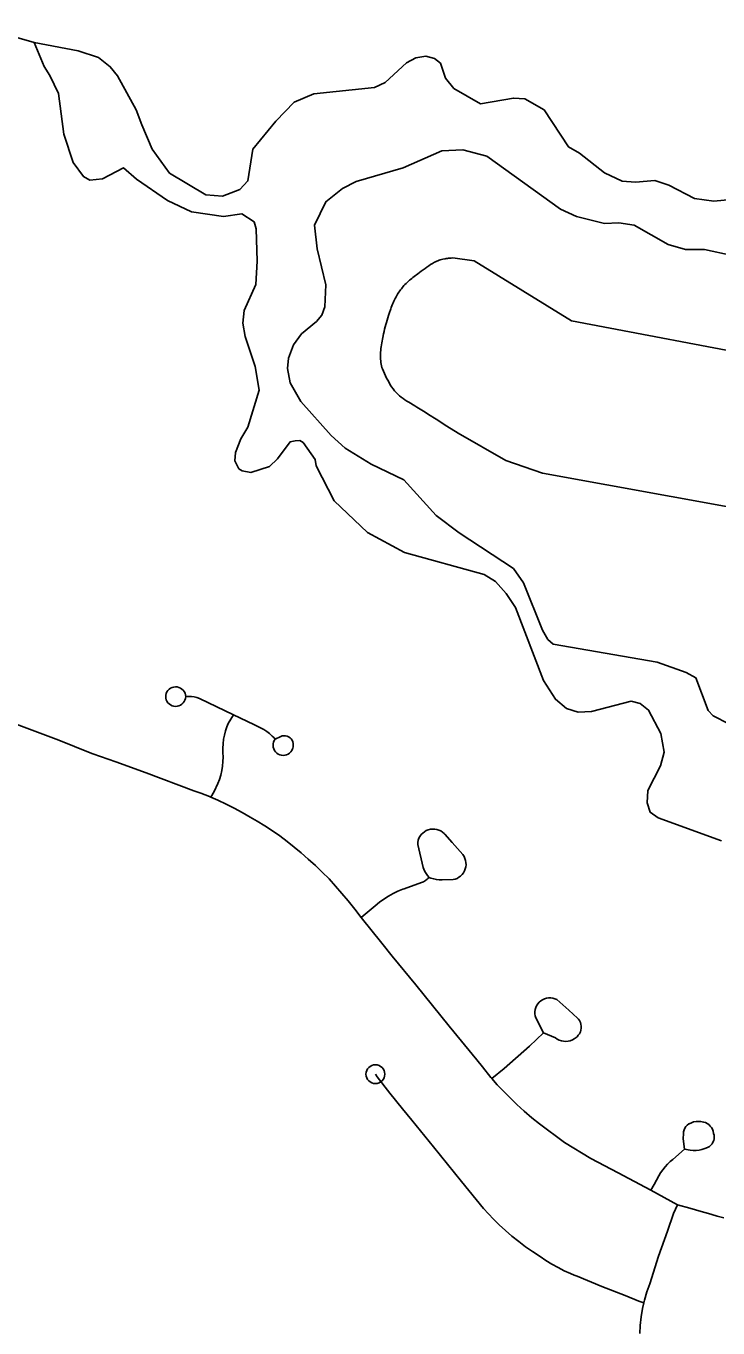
# Model space of a CAD drawing. Extents: x -19 to 366, y -4 to 359.
# Drawn here: x 143.458 to 143.807, y 192.636 to 193.292 of the extents above; entities that cross this region are included whole.
import ezdxf

# ---------------------------------------------------------------- set-up
doc = ezdxf.new("R2010")
doc.units = 0
for name, color, linetype in [('R_Striping', 7, 'Continuous'), ('R_Temp Easement', 7, 'Continuous'), ('Sheet Fence', 7, 'Continuous')]:
    doc.layers.add(name, color=color, linetype=linetype)

msp = doc.modelspace()

# ---------------------------------------------------------------- linework, layer by layer
at = {"layer": 'R_Striping'}
for points in [[(143.83369, 193.12407), (143.73277, 193.14321), (143.68367, 193.17327), (143.67296, 193.17479), (143.67209, 193.17475), (143.67088, 193.17466), (143.67027, 193.17459), (143.66966, 193.17451), (143.66914, 193.17441), (143.66792, 193.17412), (143.66731, 193.17396), (143.66667, 193.17379), (143.66606, 193.1736), (143.66548, 193.1734), (143.66487, 193.17316), (143.66431, 193.17291), (143.66377, 193.17262), (143.66279, 193.17205), (143.66182, 193.17145), (143.66086, 193.17083), (143.65991, 193.17019), (143.65898, 193.16954), (143.65806, 193.16888), (143.65713, 193.1682), (143.6553, 193.16683), (143.65349, 193.16545), (143.65289, 193.16498), (143.65229, 193.1645), (143.65171, 193.16401), (143.65114, 193.16352), (143.65056, 193.163), (143.64998, 193.16248), (143.64943, 193.16195), (143.6489, 193.16141), (143.64837, 193.16085), (143.64794, 193.16035), (143.6475, 193.15982), (143.64707, 193.15929), (143.64666, 193.15875), (143.64625, 193.15819), (143.64586, 193.15763), (143.6455, 193.15706), (143.64514, 193.15648), (143.6448, 193.15589), (143.6444, 193.15517), (143.64402, 193.15445), (143.64364, 193.15371), (143.64328, 193.15296), (143.64295, 193.15221), (143.64262, 193.15144), (143.64231, 193.15068), (143.642, 193.14991), (143.64174, 193.14913), (143.64098, 193.14689), (143.64061, 193.14576), (143.64026, 193.14463), (143.63992, 193.14349), (143.6396, 193.14236), (143.63927, 193.14122), (143.63895, 193.14007), (143.63866, 193.13892), (143.63838, 193.13777), (143.63811, 193.13662), (143.63771, 193.13477), (143.63753, 193.13384), (143.63737, 193.13291), (143.63718, 193.13197), (143.63704, 193.13103), (143.63691, 193.13009), (143.63679, 193.12915), (143.6367, 193.12821), (143.63664, 193.12727), (143.63659, 193.12633), (143.63659, 193.12551), (143.6366, 193.12466), (143.63662, 193.12381), (143.63667, 193.12296), (143.63677, 193.12212), (143.63691, 193.12128), (143.63708, 193.12047), (143.63729, 193.11967), (143.63757, 193.11891), (143.63806, 193.11776), (143.63857, 193.1166), (143.63908, 193.11545), (143.63965, 193.1143), (143.64023, 193.11317), (143.64086, 193.11206), (143.64151, 193.11097), (143.64218, 193.10991), (143.64292, 193.10889), (143.64368, 193.10792), (143.64449, 193.107), (143.64527, 193.1062), (143.64612, 193.10544)], [(143.64612, 193.10544), (143.647, 193.10472), (143.64794, 193.10404), (143.64889, 193.10339), (143.64988, 193.10276), (143.65087, 193.10214), (143.65388, 193.10034), (143.65489, 193.09973), (143.659, 193.09706), (143.66079, 193.09592), (143.66453, 193.09354), (143.66991, 193.09012), (143.67561, 193.08655), (143.69963, 193.07285), (143.71813, 193.06643), (143.81538, 193.04885), (143.83175, 193.04106), (143.84459, 193.02667), (143.91368, 192.92743), (143.92247, 192.92357), (143.93218, 192.92425), (143.93991, 192.9289), (143.94006, 192.92912)], [(143.55105, 192.90331), (143.5504, 192.90359), (143.54611, 192.90526), (143.54259, 192.90652), (143.51848, 192.91551), (143.50322, 192.92111), (143.49176, 192.92509), (143.4903, 192.9256), (143.47452, 192.93194), (143.44899, 192.94159), (143.44491, 192.94324), (143.44088, 192.94503), (143.43691, 192.94695), (143.43299, 192.94901), (143.42918, 192.95119), (143.42542, 192.95351), (143.42175, 192.95595), (143.41536, 192.96051), (143.41255, 192.96269), (143.41065, 192.9643)], [(143.53847, 192.95392), (143.53834, 192.95305), (143.5381, 192.95221), (143.5377, 192.95143), (143.5372, 192.95073), (143.53655, 192.95012), (143.53583, 192.94964), (143.53504, 192.94928), (143.53419, 192.94907), (143.53332, 192.94901), (143.53246, 192.9491), (143.53162, 192.94934), (143.53083, 192.94972), (143.53013, 192.95023), (143.52952, 192.95085), (143.52902, 192.95157), (143.52867, 192.95237), (143.52845, 192.95321), (143.52838, 192.95408), (143.52841, 192.95463), (143.52862, 192.95548), (143.529, 192.95627), (143.5295, 192.95699), (143.5301, 192.95762), (143.53082, 192.95813), (143.53161, 192.95851), (143.53246, 192.95875), (143.53333, 192.95884), (143.53418, 192.95878), (143.53504, 192.95857), (143.53586, 192.95822), (143.53658, 192.95773), (143.53722, 192.95713), (143.53774, 192.95642), (143.53814, 192.95564), (143.53838, 192.9548), (143.53847, 192.95392)], [(143.5625, 192.94482), (143.54542, 192.95292), (143.54413, 192.95342), (143.54279, 192.95378), (143.54143, 192.95398), (143.54006, 192.95404), (143.53866, 192.95395), (143.53847, 192.95392)], [(143.55105, 192.90331), (143.55272, 192.90621), (143.55459, 192.91011), (143.5554, 192.91226), (143.55607, 192.91444), (143.5566, 192.91667), (143.55698, 192.91893), (143.55719, 192.9212), (143.55727, 192.92349), (143.5572, 192.92577), (143.55715, 192.92803), (143.55725, 192.93023), (143.55752, 192.93242), (143.55795, 192.93458), (143.55851, 192.93671), (143.5592, 192.93879), (143.55982, 192.94033), (143.5625, 192.94482)], [(143.5625, 192.94482), (143.57281, 192.93996), (143.57781, 192.93744), (143.57931, 192.93643), (143.58074, 192.9353), (143.58206, 192.93406), (143.58279, 192.93326), (143.58352, 192.93257)], [(143.58352, 192.93257), (143.58305, 192.93184), (143.58269, 192.93104), (143.58248, 192.93019), (143.58243, 192.92931), (143.58251, 192.92844), (143.58277, 192.9276), (143.58315, 192.9268), (143.58364, 192.92609), (143.58428, 192.92547), (143.585, 192.92497), (143.5858, 192.9246), (143.58666, 192.92438), (143.58751, 192.9243), (143.58839, 192.92437), (143.58923, 192.92459), (143.59003, 192.92496), (143.59077, 192.92545), (143.59139, 192.92606), (143.59189, 192.92678), (143.59227, 192.92756), (143.59236, 192.92783), (143.59256, 192.92873), (143.59266, 192.92956), (143.59259, 192.93038), (143.5924, 192.93119), (143.59204, 192.93194), (143.59157, 192.93262), (143.59099, 192.9332), (143.59029, 192.93366), (143.58952, 192.93399), (143.58873, 192.93418), (143.5879, 192.93422), (143.58707, 192.93411), (143.5863, 192.93385), (143.58352, 192.93257)], [(143.62676, 192.84277), (143.6236, 192.84689), (143.62023, 192.85111), (143.61716, 192.85487), (143.61397, 192.85853), (143.61067, 192.8621), (143.60727, 192.86556), (143.60376, 192.86892), (143.60016, 192.87216), (143.59656, 192.87521), (143.59311, 192.87817), (143.58954, 192.88102), (143.58591, 192.88375), (143.58216, 192.88635), (143.57834, 192.88883), (143.57444, 192.89118), (143.57089, 192.89316), (143.56694, 192.89551), (143.56289, 192.89773), (143.55881, 192.89982), (143.55463, 192.90178), (143.55105, 192.90331)], [(143.66111, 192.86289), (143.66026, 192.86381), (143.65949, 192.8648), (143.65884, 192.86588), (143.65834, 192.86703), (143.65808, 192.86782), (143.65529, 192.87942), (143.65537, 192.88051), (143.65558, 192.88157), (143.65595, 192.88259), (143.65644, 192.88355), (143.65708, 192.88444), (143.65781, 192.88522), (143.65867, 192.8859), (143.6596, 192.88645), (143.66061, 192.88686), (143.66167, 192.88714), (143.66275, 192.88726), (143.66384, 192.88724), (143.66491, 192.88706), (143.66596, 192.88674), (143.66695, 192.88628), (143.66787, 192.88569), (143.66867, 192.88497), (143.66901, 192.88463), (143.67259, 192.88054)], [(143.66111, 192.86289), (143.662, 192.86253), (143.66336, 192.8621), (143.66474, 192.86182), (143.66615, 192.86168), (143.66757, 192.86169), (143.67313, 192.86183), (143.67409, 192.86205), (143.6751, 192.86242), (143.67606, 192.86294), (143.67694, 192.86358), (143.6777, 192.86433), (143.67836, 192.86519), (143.6789, 192.86614), (143.67929, 192.86715), (143.67957, 192.86821), (143.67968, 192.86929), (143.67962, 192.87037), (143.67945, 192.87145), (143.67911, 192.87248), (143.67863, 192.87346), (143.67801, 192.87436), (143.67259, 192.88054)], [(143.62676, 192.84277), (143.6338, 192.84866), (143.63607, 192.85046), (143.63828, 192.85202), (143.64055, 192.85346), (143.64293, 192.85476), (143.64536, 192.85594), (143.64786, 192.85698), (143.64852, 192.85722), (143.65726, 192.86026), (143.65826, 192.86071), (143.65919, 192.8613), (143.66005, 192.86201), (143.66033, 192.86227), (143.66111, 192.86289)], [(143.69261, 192.7616), (143.69215, 192.76213), (143.68794, 192.76745), (143.68506, 192.77097), (143.67115, 192.78803), (143.65432, 192.80883), (143.64248, 192.8233), (143.63721, 192.82983), (143.62676, 192.84277)], [(143.71867, 192.78457), (143.72466, 192.7821), (143.7256, 192.78147), (143.72661, 192.78098), (143.72769, 192.78063), (143.72878, 192.78042), (143.72992, 192.78036), (143.73103, 192.78046), (143.73214, 192.7807), (143.73319, 192.78109), (143.73417, 192.78162), (143.7351, 192.78228), (143.73554, 192.78269), (143.7362, 192.7834), (143.73677, 192.78421), (143.73722, 192.78509), (143.73752, 192.78603), (143.73766, 192.78701), (143.73765, 192.788), (143.7375, 192.78897), (143.73722, 192.78991), (143.73676, 192.7908), (143.73622, 192.79161), (143.73583, 192.79203), (143.73147, 192.79606), (143.72536, 192.80135), (143.72438, 192.80178), (143.72335, 192.80207), (143.72231, 192.80222), (143.72124, 192.80222), (143.72018, 192.80206), (143.71917, 192.80175), (143.71819, 192.8013), (143.71731, 192.80072), (143.7165, 192.80002), (143.71581, 192.79922), (143.71522, 192.79832), (143.71478, 192.79735), (143.71448, 192.79632), (143.71434, 192.79527), (143.71433, 192.7942), (143.71448, 192.79315), (143.71477, 192.79216), (143.71867, 192.78457)], [(143.69261, 192.7616), (143.69878, 192.76675), (143.71169, 192.77793), (143.71867, 192.78457)], [(143.76922, 192.64877), (143.76676, 192.64949), (143.75976, 192.65237), (143.74798, 192.65685), (143.73557, 192.66207), (143.73414, 192.66266), (143.73231, 192.6634), (143.7291, 192.66486), (143.72597, 192.66646), (143.72291, 192.6682), (143.71992, 192.67006), (143.71701, 192.67205), (143.7132, 192.6745), (143.70964, 192.67697), (143.70616, 192.67956), (143.70276, 192.68228), (143.69945, 192.68511), (143.69626, 192.68805), (143.69351, 192.69076), (143.68849, 192.69612), (143.67733, 192.70981), (143.67029, 192.7186), (143.66318, 192.72731), (143.65234, 192.74074), (143.64771, 192.74646), (143.64135, 192.75425), (143.63496, 192.7625), (143.63399, 192.76383)], [(143.77274, 192.70541), (143.76992, 192.70694), (143.7563, 192.71411), (143.74247, 192.72134), (143.72932, 192.72944), (143.7167, 192.73879), (143.71281, 192.74192), (143.709, 192.74518), (143.7053, 192.74854), (143.70171, 192.75202), (143.69858, 192.75521), (143.69536, 192.75852), (143.69261, 192.7616)], [(143.78974, 192.72602), (143.7926, 192.72561), (143.79407, 192.72546), (143.79556, 192.72547), (143.79702, 192.72562), (143.79848, 192.72593), (143.79989, 192.72639), (143.80125, 192.72698), (143.8022, 192.72749), (143.80292, 192.72807), (143.80354, 192.72876), (143.80401, 192.72954), (143.80439, 192.73039), (143.8046, 192.73129), (143.80467, 192.73221), (143.80459, 192.73314), (143.80435, 192.73403), (143.80411, 192.73514), (143.80375, 192.73608), (143.80327, 192.73694), (143.80265, 192.73773), (143.80192, 192.73842), (143.8011, 192.73899), (143.80019, 192.73942), (143.79925, 192.73972), (143.79792, 192.73998), (143.79671, 192.74006), (143.79548, 192.73998), (143.79428, 192.73976), (143.79313, 192.73939), (143.79201, 192.73888), (143.7918, 192.73875), (143.79104, 192.73816), (143.79039, 192.73745), (143.78987, 192.73665), (143.78947, 192.73578), (143.78924, 192.73485), (143.78913, 192.7339), (143.78904, 192.73131), (143.78974, 192.72602)], [(143.77274, 192.70541), (143.77445, 192.70835), (143.77676, 192.7126), (143.77766, 192.71421), (143.7787, 192.71575), (143.77987, 192.7172), (143.78113, 192.71855), (143.78252, 192.71979), (143.78383, 192.72082), (143.78974, 192.72602)], [(143.78617, 192.69812), (143.77274, 192.70541)], [(143.76922, 192.64877), (143.76952, 192.65009), (143.77077, 192.65426), (143.77225, 192.65834), (143.77665, 192.67222), (143.78105, 192.68476), (143.78417, 192.69367), (143.78617, 192.69812)], [(143.80941, 192.69155), (143.80614, 192.69242), (143.80349, 192.69314), (143.80177, 192.69362), (143.798, 192.69468), (143.79236, 192.69631), (143.78617, 192.69812)], [(143.7672, 192.63327), (143.76739, 192.63726), (143.76785, 192.64158), (143.76855, 192.64586), (143.76922, 192.64877)]]:
    msp.add_lwpolyline(points, dxfattribs=at)
msp.add_circle((143.63399, 192.76383), 0.00473, dxfattribs=at)
at = {"layer": 'R_Temp Easement'}
for points in [[(143.80443, 193.20343), (143.79475, 193.20467), (143.78181, 193.21139), (143.77478, 193.2138), (143.76493, 193.21296), (143.7583, 193.21347), (143.74936, 193.21757), (143.73677, 193.22752), (143.73124, 193.2307), (143.71895, 193.24937), (143.70924, 193.25498), (143.70355, 193.25531), (143.68691, 193.25233), (143.67357, 193.26018), (143.66936, 193.26527), (143.66683, 193.27283), (143.66378, 193.27527), (143.65941, 193.27637), (143.6543, 193.27557), (143.64959, 193.27307), (143.63888, 193.26311), (143.63359, 193.2606), (143.60293, 193.2575), (143.59311, 193.25325), (143.58391, 193.24369), (143.57229, 193.22956), (143.56977, 193.21361), (143.56565, 193.20921), (143.55696, 193.20591), (143.54862, 193.2066), (143.53033, 193.21745), (143.52151, 193.22951), (143.51629, 193.2418), (143.51357, 193.24936), (143.50413, 193.26654), (143.50049, 193.27106), (143.49458, 193.27575), (143.48432, 193.27908), (143.46211, 193.28326), (143.43514, 193.291)], [(143.59366, 193.08276), (143.59101, 193.08216), (143.58465, 193.07358), (143.5807, 193.06975), (143.57125, 193.06683), (143.56689, 193.06755), (143.56517, 193.06867), (143.56324, 193.07264), (143.56359, 193.07681), (143.56618, 193.08366), (143.56973, 193.08957), (143.57544, 193.10821), (143.57344, 193.12014), (143.56838, 193.13527), (143.56718, 193.1419), (143.56788, 193.14835), (143.57383, 193.16149), (143.57449, 193.17325), (143.57397, 193.18937), (143.57299, 193.19296), (143.5667, 193.19708), (143.55743, 193.19568), (143.5413, 193.19801), (143.52931, 193.20379), (143.51368, 193.21447), (143.50719, 193.2201), (143.49663, 193.2147), (143.4902, 193.21389), (143.48696, 193.21576), (143.48178, 193.22292), (143.47711, 193.23711), (143.47447, 193.25757), (143.47003, 193.26664), (143.46715, 193.27116), (143.46211, 193.28326)], [(143.80156, 192.94699), (143.79535, 192.96344), (143.79059, 192.96606), (143.77596, 192.97124), (143.72359, 192.98029), (143.72091, 192.98273), (143.71822, 192.98745), (143.70854, 193.01127), (143.70355, 193.01843), (143.67611, 193.03641), (143.66466, 193.04504), (143.6484, 193.06311), (143.63185, 193.07094), (143.6187, 193.07898), (143.61164, 193.08537), (143.59652, 193.1025), (143.59113, 193.11194), (143.58974, 193.11914), (143.59026, 193.12426), (143.59267, 193.13111), (143.59679, 193.13664), (143.60431, 193.14277), (143.60694, 193.14602), (143.6086, 193.15021), (143.60908, 193.16121), (143.60475, 193.17938), (143.60332, 193.19132), (143.60909, 193.20312), (143.61736, 193.20983), (143.62434, 193.2133), (143.64797, 193.22014), (143.66741, 193.22865), (143.67801, 193.2293), (143.69017, 193.22599), (143.72716, 193.19937), (143.73534, 193.19564), (143.74939, 193.19216), (143.75659, 193.19241), (143.76437, 193.19133), (143.7815, 193.18162), (143.79024, 193.17903), (143.79971, 193.17911), (143.84148, 193.16998)], [(143.81844, 193.20468), (143.80443, 193.20343)], [(143.80839, 192.88124), (143.77646, 192.89292), (143.77245, 192.89573), (143.7709, 192.90046), (143.77122, 192.90672), (143.77755, 192.9191), (143.77939, 192.92594), (143.77779, 192.93541), (143.77162, 192.94712), (143.76743, 192.9505), (143.76287, 192.9516), (143.74283, 192.9465), (143.7362, 192.94607), (143.73031, 192.94791), (143.72478, 192.95261), (143.71863, 192.96204), (143.70448, 192.99872), (143.69987, 193.00588), (143.69451, 193.01191), (143.68879, 193.01546), (143.64872, 193.02651), (143.63006, 193.03659), (143.61325, 193.05257), (143.60419, 193.07014), (143.60359, 193.07336), (143.59765, 193.08184), (143.59593, 193.08296), (143.59366, 193.08276)], [(143.81985, 192.93614), (143.80405, 192.94417), (143.80156, 192.94699)]]:
    msp.add_lwpolyline(points, dxfattribs=at)
at = {"layer": 'Sheet Fence'}
for points in [[(146.77834, 1.69699), (146.57878, 10.31313), (146.37852, 18.92942), (146.17757, 27.54584), (145.97591, 36.16241), (145.77356, 44.77911), (145.57052, 53.39596), (145.36679, 62.01295), (145.16236, 70.63008), (144.95724, 79.24735), (144.75142, 87.86477), (144.54492, 96.48232), (144.33773, 105.10002), (144.12986, 113.71787), (143.92129, 122.33585), (143.71204, 130.95398), (143.5021, 139.57225), (143.29148, 148.19067), (143.08018, 156.80923), (142.8682, 165.42794), (142.65553, 174.04679), (142.44218, 182.66579), (142.22816, 191.28493), (142.01345, 199.90421), (141.79807, 208.52365), (141.58202, 217.14322), (141.36528, 225.76295), (141.14788, 234.38282), (140.9298, 243.00284), (140.71105, 251.623), (140.49162, 260.24332), (140.27153, 268.86377), (140.05077, 277.48438), (139.82934, 286.10514), (139.60724, 294.72604), (139.38447, 303.34709), (139.16105, 311.96829), (138.93695, 320.58964), (138.7122, 329.21114), (138.48678, 337.83278), (138.2607, 346.45458)], [(0, 189.51617), (7.11214, 189.52059), (14.22427, 189.53386), (21.33637, 189.55597), (28.44845, 189.58693), (35.56048, 189.62672), (42.67245, 189.67537), (49.78436, 189.73285), (56.89619, 189.79918), (64.00793, 189.87436), (71.11958, 189.95838), (78.23111, 190.05124), (85.34253, 190.15294), (92.45381, 190.26349), (99.56495, 190.38288), (106.67593, 190.51112), (113.78675, 190.6482), (120.89739, 190.79412), (128.00785, 190.94888), (135.11811, 191.11248), (142.22816, 191.28493), (149.33799, 191.46621), (156.44759, 191.65634), (163.55694, 191.85531), (170.66605, 192.06312), (177.77489, 192.27977), (184.88345, 192.50526), (191.99173, 192.73959), (199.09971, 192.98276), (206.20739, 193.23477), (213.31474, 193.49561), (220.42177, 193.7653), (227.52845, 194.04382), (234.63479, 194.33118), (241.74076, 194.62738), (248.84635, 194.93241), (255.95157, 195.24628), (263.05638, 195.56898), (270.16079, 195.90052), (277.26478, 196.24089), (284.36834, 196.5901), (291.47147, 196.94814), (298.57414, 197.31501), (305.67635, 197.69072), (312.77809, 198.07525), (319.87934, 198.46862), (326.9801, 198.87082), (334.08035, 199.28185), (341.18009, 199.7017)]]:
    msp.add_spline(points, degree=3, dxfattribs=at)

doc.saveas('drawing.dxf')
